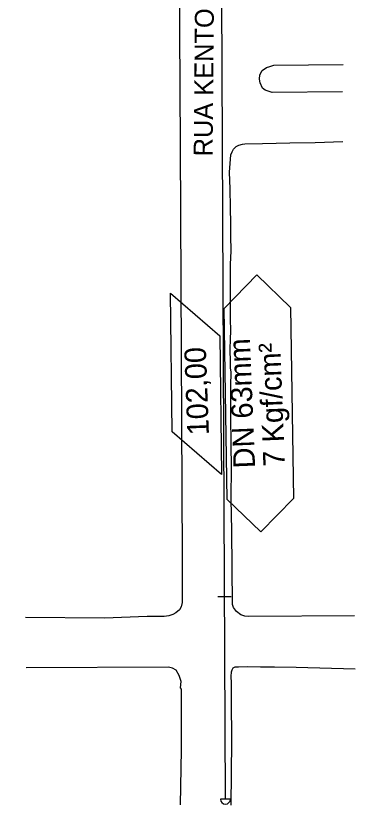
# Model space of a CAD drawing. Extents: x 325899 to 364828, y 7568995 to 7592502.
# Drawn here: x 357644.6 to 357809.6, y 7573287.9 to 7573671.6 of the extents above; entities that cross this region are included whole.
import ezdxf

# ---------------------------------------------------------------- set-up
doc = ezdxf.new("R2010")
doc.units = 0
for name, color, linetype in [('MEIO_FIO_GUIA', 7, 'Continuous'), ('PURGA PROJETADA', 7, 'Continuous'), ('SIMBOLO', 7, 'Continuous'), ('TEXTO', 7, 'Continuous'), ('TUBO_PEAD_GN_63', 7, 'Continuous')]:
    doc.layers.add(name, color=color, linetype=linetype)

msp = doc.modelspace()

# ---------------------------------------------------------------- linework, layer by layer
at = {"layer": 'MEIO_FIO_GUIA'}
for points in [[(357644.58, 7573900.87), (357712.59, 7573902.35), (357718.13, 7573902.23), (357721.44, 7573899.61), (357722.16, 7573896.72), (357722.79, 7573890.58), (357724.4, 7573608.21), (357725.43, 7573408.33), (357725.48, 7573389.61), (357725.37, 7573386.39), (357724.98, 7573384.32), (357724.17, 7573382.86), (357722.45, 7573381.4), (357720.84, 7573380.51), (357718.9, 7573379.87), (357716.69, 7573379.59), (357708.43, 7573379.56), (357687.73, 7573378.75), (357649.36, 7573379.12)], [(357803.44, 7573634.6), (357769.18, 7573634.27), (357765.78, 7573635.39), (357764.53, 7573636.38), (357763.42, 7573638.94), (357762.96, 7573640.82), (357763.18, 7573642.94), (357764.37, 7573644.97), (357766.5, 7573646.41), (357768.02, 7573646.9), (357769.95, 7573647.56), (357803.69, 7573647.91)], [(357809.17, 7573379.97), (357757.79, 7573379.63), (357755.96, 7573379.77), (357753.93, 7573380.47), (357751.81, 7573382.04), (357750.36, 7573383.99), (357749.92, 7573385.5), (357749.61, 7573421.34), (357749.2, 7573436.59), (357749.41, 7573452.49), (357749.34, 7573462.79), (357749.13, 7573477.66), (357749.12, 7573491.74), (357749.22, 7573498.38), (357748.99, 7573500.47), (357748.86, 7573504.74), (357748.78, 7573508.14), (357748.75, 7573510.6), (357748.91, 7573513.48), (357748.98, 7573515.48), (357749.09, 7573517.4), (357748.92, 7573525.51), (357749.01, 7573532.25), (357748.98, 7573546.64), (357748.98, 7573550.78), (357749.32, 7573557.43), (357749.03, 7573564.66), (357749.09, 7573570.41), (357748.87, 7573578.34), (357748.77, 7573587.48), (357748.52, 7573595.6), (357749.11, 7573604.01), (357749.68, 7573605.54), (357750.34, 7573606.69), (357751.74, 7573608.09), (357752.96, 7573608.77), (357754.82, 7573609.21), (357755.85, 7573609.3), (357764.53, 7573609.54), (357777.76, 7573609.85), (357790.17, 7573609.93), (357803.58, 7573610.44)], [(357749.23, 7573287.9), (357749.6, 7573318.83), (357749.36, 7573339.43), (357749.38, 7573347.37), (357749.33, 7573350.4), (357749.49, 7573352.65), (357749.72, 7573353.66), (357750.22, 7573354.62), (357751.21, 7573355.21), (357752.87, 7573355.21), (357757.22, 7573355.33), (357763.5, 7573355.18), (357770.28, 7573355.23), (357780.81, 7573354.94), (357809.55, 7573354.23)], [(357724.7, 7573288), (357725.05, 7573314.74), (357725.08, 7573328.43), (357725.14, 7573344.34), (357724.71, 7573344.91), (357725, 7573347.98), (357724, 7573351.01), (357722.51, 7573353.6), (357720.8, 7573354.55), (357718.74, 7573355.03), (357649.68, 7573354.62)]]:
    msp.add_lwpolyline(points, dxfattribs=at)
at = {"layer": 'PURGA PROJETADA'}
msp.add_line((357749.29, 7573389.18), (357742.79, 7573389.14), dxfattribs=at)
at = {"layer": 'SIMBOLO'}
msp.add_lwpolyline([(357763.7, 7573420.72), (357747.37, 7573436.54), (357745.91, 7573529.32), (357761.74, 7573545.65), (357778.06, 7573529.82), (357779.52, 7573437.05), (357763.7, 7573420.72)], dxfattribs=at)
msp.add_lwpolyline([(357743.75, 7573516.06), (357744.64, 7573448.58), (357720.66, 7573469.33), (357719.77, 7573536.81)], close=True, dxfattribs=at)
at = {"layer": 'TUBO_PEAD_GN_63'}
for p, q in [((357746.46, 7573290.87), (357743.67, 7573892.31)), ((357748.9, 7573290.86), (357744.02, 7573290.88))]:
    msp.add_line(p, q, dxfattribs=at)
msp.add_arc((357746.46, 7573290.87), 2.44, 179.8591, 359.8591, dxfattribs=at)

# ---------------------------------------------------------------- texts
at = {"layer": 'TEXTO'}
for s, height, rotation, p in [('RUA KENTON', 9.221, 89.5098, (357740.26, 7573603.25)), ('DN 63mm', 10.5, 92.2907, (357760.93, 7573451.84)), ('102,00', 10.5, 92.0817, (357738.49, 7573467.85)), ('7 Kgf/cm²', 10.5, 92.2907, (357775.44, 7573452.74))]:
    msp.add_text(s, height=height, rotation=rotation, dxfattribs=at).set_placement(p)

doc.saveas('drawing.dxf')
